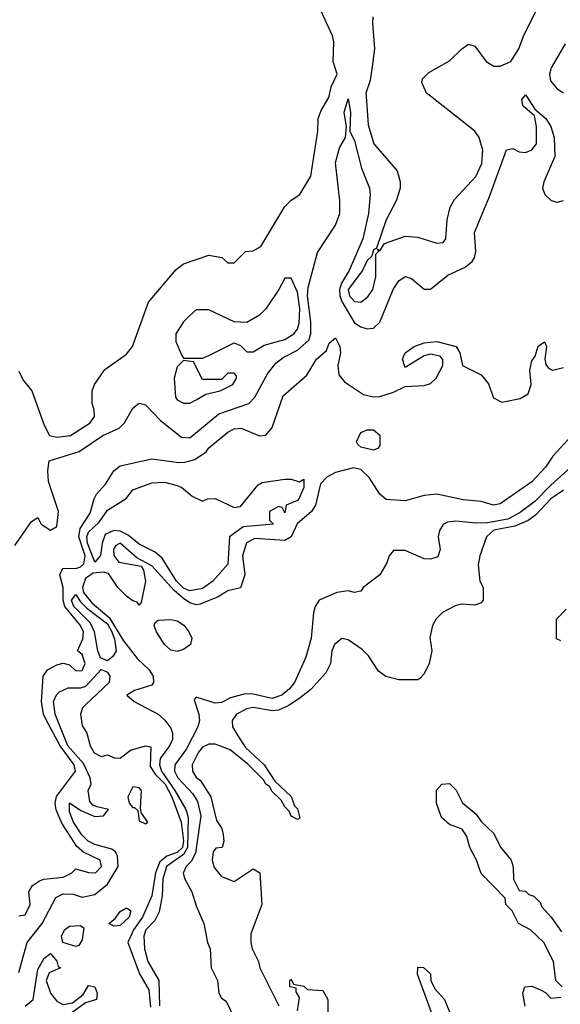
# Model space of a CAD drawing. Header units: inches. Extents: x 2380249 to 2585472, y 382747 to 546448.
# Tile 414 of 626: x 2491633 to 2493340, y 487135 to 490241. Entities that reach past the tile are written whole.
import ezdxf

# ---------------------------------------------------------------- set-up
doc = ezdxf.new("R2010")
doc.units = ezdxf.units.IN
doc.header["$MEASUREMENT"] = 0
doc.layers.add('C4498', color=7, linetype='Continuous')
doc.layers.add('C4499', color=7, linetype='Continuous')

msp = doc.modelspace()

# ---------------------------------------------------------------- linework, layer by layer
at = {"layer": 'C4498', "color": 4}
for points, elevation in [([(2491617.2, 488582.8), (2491670, 488658), (2491690, 488671.3), (2491701, 488650), (2491730, 488631), (2491750, 488642), (2491755.6, 488690), (2491724.4, 488784.4), (2491721.6, 488818.4), (2491726, 488850), (2491820.8, 488879.2), (2491895.1, 488930), (2491947.2, 488952.7), (2491963.6, 488970), (2491990, 489016), (2492010, 489031.3), (2492030, 489026.8), (2492077.1, 488977.1), (2492144.4, 488924.4), (2492170, 488921.7), (2492262.1, 488997.9), (2492356.9, 489030), (2492375.8, 489050), (2492415.7, 489124.3), (2492442, 489158), (2492464.6, 489175.4), (2492510, 489198.5), (2492546, 489230), (2492552.1, 489250), (2492551.8, 489288.2), (2492542.2, 489370), (2492543.6, 489396.4), (2492573.4, 489506.6), (2492630, 489593), (2492643.5, 489630), (2492643.5, 489670), (2492629.8, 489790), (2492642.9, 489837.1), (2492661.6, 489870), (2492664.5, 489904.5), (2492658, 489950), (2492670, 489992), (2492677.6, 489950), (2492674.9, 489890), (2492690, 489858.8), (2492712.5, 489772.5), (2492737.1, 489710), (2492739.3, 489690), (2492734.6, 489630), (2492716, 489550), (2492672.8, 489450), (2492649.4, 489410), (2492643, 489390), (2492643.5, 489370), (2492650.9, 489350), (2492690, 489285.3), (2492710, 489272.4), (2492730, 489266.4), (2492750, 489268), (2492770, 489286.8), (2492812.7, 489390), (2492830, 489418), (2492850, 489431.3), (2492870, 489424.7), (2492910, 489391.3), (2492930, 489391.3), (2492985.1, 489434.9), (2493039.6, 489460.4), (2493061.5, 489478.5), (2493069.4, 489490.6), (2493073.2, 489510), (2493069.5, 489570), (2493116.6, 489683.4), (2493170, 489831.3), (2493190, 489834.8), (2493210, 489824), (2493230, 489822), (2493250, 489830.7), (2493264.5, 489850), (2493264.5, 489904.5), (2493258, 489938), (2493221.2, 489970), (2493219, 489990), (2493226.5, 490000)], 24), ([(2491630, 489132), (2491644, 489104), (2491670.9, 489070.9), (2491710, 488962), (2491726.8, 488930), (2491750, 488923.8), (2491793.2, 488930), (2491856, 488970), (2491869, 488990), (2491868.7, 489010), (2491862, 489030), (2491862, 489070), (2491869.1, 489090.9), (2491902, 489138), (2491970, 489186), (2491989, 489210), (2492039.3, 489350), (2492126.8, 489453.2), (2492150, 489471.3), (2492230, 489498), (2492271.6, 489491.6), (2492290, 489474), (2492310, 489474), (2492346, 489510), (2492370, 489512), (2492394.6, 489525.4), (2492470, 489652), (2492490, 489672), (2492518, 489690), (2492552.5, 489747.5), (2492574, 489890), (2492575.3, 489930), (2492584.7, 489955.3), (2492610, 489998), (2492610.4, 490000)], 28), ([(2492727.1, 490000), (2492733.4, 489910), (2492750.8, 489850), (2492824.5, 489764.5), (2492834.8, 489730), (2492834.8, 489710), (2492822, 489670), (2492790.5, 489610), (2492759.8, 489520.2), (2492750, 489515.3), (2492744.9, 489495.1), (2492730, 489481.2), (2492714.9, 489450), (2492670.3, 489390), (2492674.3, 489370), (2492690, 489351.8), (2492710, 489350.3), (2492732.5, 489367.5), (2492748.2, 489390), (2492757.4, 489430), (2492758, 489502), (2492766, 489510), (2492762, 489518), (2492770, 489512), (2492784.7, 489535.3), (2492850, 489558), (2492890, 489555.5), (2492950, 489536.3), (2492970, 489538.8), (2492978, 489550), (2492982.9, 489610), (2492992.3, 489650), (2493006.2, 489673.8), (2493073.6, 489746.4), (2493092.3, 489787.7), (2493095.1, 489830), (2493083.7, 489870), (2493069.6, 489889.6), (2492930.6, 490000)], 28), ([(2493233.1, 490000), (2493259.6, 489959.6), (2493294, 489930), (2493310, 489904.7), (2493320.4, 489870), (2493322.4, 489810), (2493287.7, 489730), (2493284, 489710), (2493291, 489690), (2493310.7, 489670.7), (2493330, 489666), (2493350, 489670.8)], 24), ([(2491630, 487414), (2491650, 487417.3), (2491666, 487450), (2491662, 487490), (2491673.2, 487510), (2491695.1, 487524.9), (2491709.7, 487530.3), (2491770, 487536.5), (2491797.2, 487550), (2491810, 487562.8), (2491850, 487550.5), (2491872.7, 487550), (2491891.1, 487570), (2491887.3, 487590), (2491834.9, 487614.9), (2491813.3, 487633.3), (2491766.3, 487706.3), (2491748.1, 487748.1), (2491744.9, 487770), (2491749.4, 487790.6), (2491808.9, 487870), (2491804.7, 487890), (2491761.1, 487950), (2491717.2, 488030), (2491708.6, 488050), (2491702.4, 488090), (2491707.3, 488170), (2491721.2, 488190), (2491750, 488205.5), (2491770.8, 488210.8), (2491790, 488206), (2491810, 488187.3), (2491830, 488188), (2491839.5, 488210), (2491830, 488239), (2491815.3, 488250), (2491832.2, 488287.8), (2491834, 488310), (2491824.8, 488330), (2491775.3, 488390), (2491770.4, 488410), (2491770.5, 488450), (2491760.3, 488490), (2491769.3, 488510.7), (2491810, 488510.1), (2491824.8, 488515.2), (2491835.1, 488524.9), (2491839.7, 488550), (2491819.3, 488610), (2491823.5, 488636.5), (2491855.3, 488684.7), (2491867.7, 488730), (2491876, 488744), (2491904.3, 488775.7), (2491930, 488818), (2491950, 488833.6), (2492050, 488855.6), (2492135.2, 488844.8), (2492154.6, 488845.4), (2492185.9, 488854.1), (2492221.6, 488878.4), (2492230, 488890.2), (2492290, 488940.3), (2492310, 488951.1), (2492332.8, 488952.8), (2492390, 488928.4), (2492410, 488930.5), (2492430, 488954.8), (2492465, 489055), (2492539.8, 489120.2), (2492569.8, 489170), (2492602, 489198), (2492610, 489221), (2492630, 489237.3), (2492643.8, 489210), (2492646.4, 489190), (2492637.8, 489150), (2492640.7, 489120.7), (2492659, 489099), (2492718.4, 489058.4), (2492750, 489051.7), (2492770, 489053.1), (2492813.5, 489066.5), (2492850, 489083.8), (2492910, 489087.4), (2492930, 489094), (2492947.6, 489110), (2492969.5, 489150), (2492969.3, 489169.3), (2492960.2, 489180.2), (2492930, 489186.6), (2492910, 489180.9), (2492850, 489144), (2492842, 489170), (2492850, 489190.5), (2492879, 489210), (2492910, 489222), (2492950, 489226), (2493010.8, 489210), (2493022.8, 489190), (2493031, 489150), (2493090, 489121.3), (2493112.8, 489092.8), (2493128.7, 489048.7), (2493155.1, 489035.1), (2493213.5, 489046.5), (2493238.8, 489061.2), (2493248.4, 489090), (2493244, 489136), (2493250, 489164.7), (2493260.2, 489179.8), (2493270, 489211), (2493290, 489224.7), (2493296.3, 489210), (2493290.7, 489170), (2493294, 489154), (2493302.5, 489142.5), (2493315.3, 489135.3), (2493350, 489143.8)], 16), ([(2493376.5, 488930), (2493315.9, 488864.1), (2493292.9, 488830), (2493250, 488783.5), (2493150, 488714), (2493128.7, 488710), (2493090, 488721.1), (2493033.4, 488726.6), (2492950, 488744.4), (2492910, 488739.8), (2492850, 488723.9), (2492790, 488727.7), (2492770, 488744), (2492736.6, 488796.6), (2492710, 488822.6), (2492687.1, 488827.1), (2492630, 488812.5), (2492602.3, 488797.7), (2492582.7, 488777.3), (2492567.5, 488710), (2492554.2, 488690), (2492509, 488651), (2492490, 488609.7), (2492470, 488598), (2492375.3, 488604.7), (2492349.5, 488590.5), (2492336.8, 488550), (2492343.6, 488490), (2492330, 488448.7), (2492290, 488439.5), (2492259.9, 488420.1), (2492202.9, 488397.1), (2492190, 488395.1), (2492170, 488401.4), (2492150, 488415.2), (2492120.4, 488440.4), (2492050, 488518.3), (2492003.3, 488543.3), (2491950, 488589.5), (2491937.1, 488582.9), (2491929.3, 488570.7), (2491930.5, 488550.5), (2491946, 488530), (2492017.1, 488517.1), (2492024.4, 488504.4), (2492030.3, 488470.2), (2492017.1, 488402.9), (2492010, 488394), (2492004.2, 488404.2), (2491990, 488408.3), (2491970, 488422.7), (2491942.8, 488450), (2491913.9, 488493.9), (2491898, 488498), (2491865.1, 488494.9), (2491841.2, 488478.8), (2491831, 488450), (2491834.5, 488434.5), (2491861.2, 488401.2), (2491915.3, 488355.3), (2491961.3, 488281.3), (2492004.6, 488224.6), (2492042.3, 488190), (2492054.7, 488170), (2492055.3, 488150), (2492050, 488142), (2491995.5, 488124.5), (2491971.3, 488110), (2491994.8, 488090), (2492070, 488050.4), (2492091.6, 488031.6), (2492110, 488006), (2492116, 487990), (2492115.3, 487970), (2492106.5, 487950), (2492076.4, 487910), (2492074.1, 487890), (2492080.6, 487870), (2492122.9, 487810), (2492157.6, 487750), (2492165, 487725), (2492162.5, 487630), (2492150, 487608), (2492096.8, 487570), (2492085.4, 487530), (2492082.9, 487477.1), (2492073.7, 487426.3), (2492060.2, 487399.8), (2492031.8, 487370), (2492025, 487350), (2492027.1, 487310), (2492037.4, 487270), (2492072.6, 487210), (2492074.5, 487130)], 16), ([(2493435, 488884.9), (2493310, 488773), (2493259, 488721), (2493213.5, 488686.5), (2493174, 488666), (2493110, 488654), (2493072.9, 488652.9), (2493010, 488659.7), (2492983.4, 488656.6), (2492970, 488649.2), (2492958, 488630), (2492954, 488610), (2492961, 488570), (2492953, 488547), (2492930, 488539.3), (2492910, 488540.9), (2492850, 488567), (2492813.2, 488566.8), (2492799.1, 488550), (2492792.1, 488527.9), (2492770.6, 488490), (2492718, 488450), (2492710, 488438), (2492690, 488434), (2492670, 488439.3), (2492634.2, 488434.2), (2492578.4, 488410), (2492566, 488390), (2492561.1, 488370), (2492553.7, 488290), (2492536.4, 488230), (2492501.1, 488150), (2492485.3, 488130), (2492460.4, 488110), (2492430, 488100.3), (2492370, 488113.7), (2492345.1, 488114.9), (2492298.4, 488101.6), (2492270, 488087.6), (2492250, 488085.1), (2492190, 488104), (2492184.1, 488095.9), (2492198.7, 488050), (2492200.3, 488030), (2492195.3, 488010), (2492159.3, 487940.7), (2492122.7, 487890), (2492121.9, 487870), (2492131.9, 487850), (2492179.2, 487799.2), (2492194.4, 487774.4), (2492204.7, 487730), (2492187.7, 487612.3), (2492174.7, 487585.3), (2492159.1, 487570), (2492149.2, 487549.2), (2492154, 487530), (2492177, 487490), (2492190, 487446), (2492214, 487390), (2492226, 487330), (2492234.8, 487310), (2492238, 487250), (2492258, 487210), (2492262, 487170), (2492270, 487154), (2492284.7, 487144.7), (2492311, 487090)], 24), ([(2493350, 488756.9), (2493310, 488729.7), (2493261.8, 488678.2), (2493238.6, 488661.4), (2493196.4, 488643.6), (2493129.6, 488630.4), (2493106.4, 488610), (2493086, 488550), (2493081.1, 488521.1), (2493086, 488470), (2493096, 488450), (2493096, 488410), (2493090, 488402), (2493070, 488394), (2493030, 488397.2), (2493010, 488393.2), (2492968.4, 488371.6), (2492948.5, 488351.5), (2492936.3, 488330), (2492927.5, 488292.5), (2492934.8, 488250), (2492926, 488210), (2492910, 488178), (2492896.8, 488163.2), (2492890, 488159), (2492830, 488159), (2492789.3, 488169.3), (2492765.6, 488185.6), (2492734.2, 488234.2), (2492714.2, 488254.2), (2492670, 488285.2), (2492650, 488289), (2492626.8, 488270), (2492618.8, 488250), (2492614, 488210), (2492599.5, 488180.5), (2492551.9, 488128.1), (2492518.6, 488101.4), (2492482.6, 488077.4), (2492450, 488063.1), (2492430, 488060.4), (2492370, 488070.9), (2492350, 488066.9), (2492317.1, 488050), (2492303.7, 488030), (2492305.3, 488010), (2492321.6, 487981.6), (2492345.7, 487945.7), (2492404.9, 487890), (2492439.1, 487839.1), (2492490.5, 487790.5), (2492501, 487761), (2492510, 487752), (2492518, 487722), (2492510, 487718), (2492490, 487728.7), (2492484, 487744), (2492470, 487758), (2492458.6, 487778.6), (2492430, 487806), (2492422, 487822), (2492410, 487829.5), (2492402.7, 487842.7), (2492353.1, 487893.1), (2492298, 487938), (2492250, 487955.6), (2492230, 487955.6), (2492210, 487946), (2492198, 487930), (2492177.3, 487890), (2492178.8, 487870), (2492191, 487850), (2492202.4, 487842.4), (2492236.3, 487790), (2492254.4, 487714.4), (2492271, 487690), (2492276, 487670), (2492278, 487650), (2492272, 487630), (2492252.7, 487627.3), (2492243.6, 487616.4), (2492241, 487590), (2492247.1, 487567.1), (2492270, 487538), (2492310, 487522), (2492370, 487562), (2492391.3, 487550), (2492398, 487450), (2492362.5, 487357.5), (2492362.8, 487330), (2492367.3, 487310), (2492387.3, 487270), (2492391, 487250), (2492451.3, 487130)], 28), ([(2493342, 488282), (2493328.4, 488288.4), (2493328, 488350), (2493358, 488382)], 28), ([(2491630, 487234.8), (2491656.3, 487330), (2491704, 487390), (2491747.6, 487472.4), (2491770, 487483.7), (2491802, 487482), (2491830, 487473), (2491870, 487481.6), (2491910, 487513.7), (2491943.5, 487570), (2491942, 487602), (2491935.7, 487615.7), (2491924.1, 487624.1), (2491870, 487638.9), (2491849.4, 487649.4), (2491828.9, 487670), (2491802.7, 487710), (2491790, 487742), (2491790, 487771), (2491826.4, 487746.4), (2491870, 487727.2), (2491898, 487730), (2491913.2, 487750), (2491877.6, 487757.6), (2491863.6, 487763.6), (2491854.5, 487774.5), (2491849.4, 487809.4), (2491858.7, 487830), (2491855.8, 487850), (2491834.6, 487894.6), (2491785.2, 487950), (2491745.5, 488050), (2491740.3, 488090), (2491749.1, 488110.9), (2491758.8, 488121.2), (2491786.5, 488133.5), (2491826.4, 488133.6), (2491841.8, 488138.2), (2491890, 488190.8), (2491910, 488183), (2491918, 488170), (2491915.6, 488150), (2491840.3, 488079.7), (2491831.6, 488070), (2491825, 488050), (2491830, 488014.8), (2491844.6, 487990), (2491855.5, 487950), (2491867.9, 487927.9), (2491890, 487917.3), (2491910, 487922), (2491932.7, 487912.7), (2491950, 487912), (2491983.3, 487936.7), (2492030, 487950.4), (2492046.8, 487946.8), (2492045.3, 487885.2), (2492060.8, 487860.8), (2492091.9, 487830), (2492113.8, 487790), (2492142.7, 487710), (2492150.7, 487650.7), (2492147.5, 487630), (2492130, 487613.6), (2492097.6, 487602.4), (2492075.5, 487584.5), (2492062, 487550), (2492050, 487477), (2492020.7, 487410), (2491992.1, 487370), (2491974, 487330), (2492010.9, 487230.9), (2492040.6, 487180.6), (2492045.9, 487125.9)], 12), ([(2493346, 487190), (2493326, 487210), (2493318, 487270), (2493288, 487330), (2493246, 487370), (2493208, 487390), (2493188, 487430), (2493168, 487450), (2493166, 487470), (2493090, 487548), (2493075.3, 487590), (2493054, 487630), (2493044.7, 487664.7), (2493030, 487688), (2492990, 487702), (2492964.7, 487724.7), (2492949, 487770), (2492949.1, 487810.9), (2492966, 487830), (2492990, 487832), (2493010.9, 487810.9), (2493030.9, 487770.9), (2493074.4, 487734.4), (2493090, 487712), (2493130, 487674), (2493151.1, 487631.1), (2493184.7, 487590), (2493191.6, 487568.4), (2493192, 487530), (2493210, 487494), (2493230, 487492), (2493241, 487481), (2493256, 487476), (2493276, 487456), (2493282, 487442), (2493311.3, 487410), (2493343.5, 487363.5)], 28), ([(2491650, 487128.9), (2491675.1, 487150), (2491690, 487244.7), (2491710, 487281), (2491730, 487294.9), (2491750, 487271), (2491754.4, 487254.4), (2491762, 487250), (2491725.8, 487234.2), (2491717.1, 487210), (2491730.4, 487170), (2491750, 487144.4), (2491770, 487134), (2491800.1, 487139.9), (2491833.8, 487166.2), (2491850, 487194), (2491870.6, 487190.6), (2491877.3, 487170), (2491875.5, 487150), (2491840.8, 487139.2), (2491770, 487088.5)], 8), ([(2492937.5, 487097.5), (2492889.2, 487230), (2492890, 487252), (2492908.4, 487251.6), (2492930.6, 487230.6), (2492931, 487210), (2492944, 487184), (2492974.8, 487150), (2493010, 487062)], 28), ([(2492510, 487114), (2492516.4, 487156.4), (2492506, 487174), (2492506, 487186), (2492486, 487190), (2492486, 487210), (2492490, 487214), (2492498, 487198), (2492530, 487192), (2492542, 487182), (2492590, 487178), (2492606, 487150), (2492606, 487086)], 28), ([(2493228.9, 487128.9), (2493222, 487170), (2493228, 487190), (2493250, 487192), (2493279.6, 487179.6), (2493292.7, 487172.7), (2493310, 487154), (2493342, 487158)], 28)]:
    msp.add_lwpolyline(points, dxfattribs=dict(at, elevation=elevation))
for points, elevation in [([(2492490, 489426), (2492470, 489426), (2492451.3, 489390), (2492410, 489328.7), (2492390, 489308.7), (2492350, 489286), (2492310, 489288), (2492230, 489326), (2492190, 489326), (2492170, 489308), (2492150, 489288), (2492126, 489250), (2492126.4, 489226.4), (2492143.6, 489183.6), (2492150, 489174), (2492210, 489174), (2492230, 489182), (2492310, 489222), (2492330, 489214), (2492350, 489194), (2492370, 489194), (2492405.2, 489214.8), (2492470, 489232.4), (2492498.4, 489250), (2492510, 489264.9), (2492515.7, 489284.3), (2492517.4, 489330), (2492510, 489382)], 28), ([(2492150, 489166), (2492130, 489146), (2492121, 489110), (2492124.7, 489050), (2492130, 489042), (2492150, 489032), (2492170, 489032), (2492190, 489042), (2492220.4, 489059.6), (2492266, 489070), (2492306, 489090), (2492318, 489110), (2492318, 489118), (2492310, 489126), (2492290, 489126), (2492270, 489106), (2492210, 489106), (2492182, 489162)], 28), ([(2492750, 488883.7), (2492710, 488893.2), (2492700.7, 488900.7), (2492696, 488910), (2492710, 488938.8), (2492730, 488947.3), (2492750, 488947.3), (2492770, 488931), (2492770, 488898), (2492764.7, 488890)], 12), ([(2492470, 488686), (2492462, 488702), (2492450, 488706), (2492422, 488690), (2492422, 488662), (2492434, 488650), (2492338.8, 488641.2), (2492296, 488610), (2492290, 488524), (2492242.4, 488470), (2492210, 488446.6), (2492170, 488439.2), (2492150, 488448.1), (2492127.9, 488470), (2492083, 488543), (2492061.1, 488561.1), (2492010, 488586.6), (2491975.2, 488615.2), (2491950, 488628.2), (2491930, 488629.8), (2491903.1, 488616.9), (2491893.7, 488590), (2491888.6, 488551.4), (2491869.8, 488529.8), (2491846.8, 488590), (2491844.9, 488610), (2491850, 488624.4), (2491884, 488656), (2491910, 488694), (2491969, 488731), (2491990, 488758), (2492050, 488780.7), (2492090, 488782.8), (2492130, 488771.3), (2492145.4, 488765.4), (2492178, 488738), (2492210, 488722), (2492226, 488730), (2492250, 488731), (2492310, 488702.8), (2492330, 488706), (2492386.2, 488773.8), (2492398.4, 488781.6), (2492470, 488792), (2492490, 488792), (2492516.4, 488783.6), (2492530, 488792), (2492530, 488766), (2492514.8, 488730), (2492510, 488724), (2492474, 488710)], 12), ([(2491910, 488218.4), (2491887.7, 488227.7), (2491879.3, 488250), (2491869.1, 488310), (2491857, 488337), (2491803.7, 488390), (2491796.9, 488410), (2491810, 488428.4), (2491824.6, 488404.6), (2491845.3, 488385.3), (2491910, 488335.7), (2491923.9, 488310), (2491932.7, 488287.3), (2491938, 488250), (2491927.6, 488232.4)], 12), ([(2492130, 488247.9), (2492110, 488252.3), (2492090, 488269.8), (2492064.7, 488310), (2492057.7, 488330), (2492060.3, 488339.7), (2492070, 488346.7), (2492110, 488349.3), (2492130, 488345), (2492150.8, 488330.8), (2492167.5, 488310), (2492176.6, 488290), (2492172.7, 488270), (2492150, 488254.2)], 16), ([(2491990, 487821.2), (2491974, 487790), (2491978.8, 487770), (2491990, 487756), (2491996, 487756), (2492006.4, 487746.4), (2492010, 487714), (2492030, 487704.7), (2492038, 487710), (2492018, 487738), (2492014, 487754), (2492018, 487810), (2492010, 487818)], 12), ([(2491930, 487382), (2491914, 487390), (2491934, 487406), (2491950, 487427.3), (2491970, 487439.3), (2491984, 487430), (2491978.7, 487410), (2491950, 487383.5)], 8), ([(2491810, 487317.6), (2491769.7, 487329.7), (2491764.7, 487350), (2491774, 487370), (2491790, 487382), (2491824, 487384), (2491835.9, 487375.9), (2491830, 487338), (2491819.9, 487320.1)], 8)]:
    msp.add_lwpolyline(points, close=True, dxfattribs=dict(at, elevation=elevation))
at = {"layer": 'C4499', "color": 4}
for points, elevation in [([(2492930.6, 490000), (2492918, 490010), (2492903.1, 490043.1), (2492904.7, 490055.3), (2492924.7, 490075.3), (2492990, 490111.3), (2493028.7, 490150), (2493050, 490164.7), (2493070, 490158), (2493106, 490110), (2493130, 490094.8), (2493150, 490094.8), (2493184, 490110), (2493209.2, 490150), (2493225.6, 490194.4), (2493270, 490282), (2493309, 490390), (2493319, 490470), (2493342.7, 490497.3)], 28), ([(2492610.4, 490000), (2492616.9, 490030), (2492635.1, 490070), (2492623.1, 490110), (2492625.1, 490170), (2492620.4, 490190), (2492583.7, 490270)], 28), ([(2492748.5, 490250), (2492746.7, 490230), (2492753, 490150), (2492746.2, 490093.8), (2492739.1, 490050), (2492726.4, 490010), (2492727.1, 490000)], 28), ([(2493355.2, 490164.8), (2493310.8, 490090), (2493305.5, 490070), (2493308.6, 490048.6), (2493330, 490022.8), (2493350, 490010.8)], 28), ([(2493226.5, 490000), (2493230, 490004.7), (2493233.1, 490000)], 24)]:
    msp.add_lwpolyline(points, dxfattribs=dict(at, elevation=elevation))

doc.saveas('drawing.dxf')
